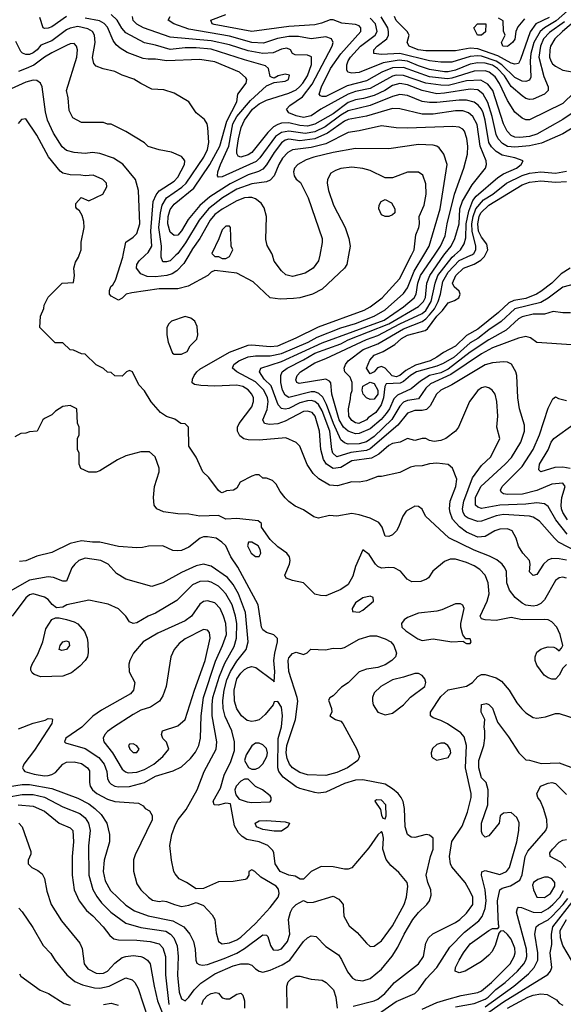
# Model space of a CAD drawing. Header units: inches. Extents: x 1793389 to 1900389, y 320802 to 470796.
# Tile 342 of 656: x 1842197 to 1845132, y 415951 to 421273. Entities that reach past the tile are written whole.
import ezdxf

# ---------------------------------------------------------------- set-up
doc = ezdxf.new("R2010")
doc.units = ezdxf.units.IN
doc.header["$MEASUREMENT"] = 0
doc.layers.add('B8441', color=7, linetype='Continuous')
doc.layers.add('B8442', color=7, linetype='Continuous')

msp = doc.modelspace()

# ---------------------------------------------------------------- linework, layer by layer
at = {"layer": 'B8441', "color": 2}
for points, elevation in [([(1845150, 418255.1), (1845130, 418259.5), (1845110, 418257), (1845090, 418242.7), (1845030, 418137.2), (1845010, 418118.4), (1844990, 418107.8), (1844970, 418104.2), (1844930, 418109.6), (1844910, 418119.5), (1844872.7, 418150), (1844841.2, 418190), (1844826.6, 418230), (1844825.2, 418290), (1844817.2, 418310), (1844801.2, 418330), (1844773.1, 418353.1), (1844734.3, 418374.3), (1844650, 418406.3), (1844513.4, 418473.4), (1844388.7, 418590), (1844370, 418628), (1844350, 418642), (1844330, 418644), (1844283.5, 418616.5), (1844264.7, 418590), (1844242.8, 418530), (1844230.8, 418510), (1844210, 418489), (1844190, 418479), (1844170, 418482), (1844153.2, 418530), (1844135.3, 418555.3), (1844090, 418578.4), (1844030, 418596.2), (1843990, 418605.1), (1843910, 418589.3), (1843870, 418593.2), (1843810, 418579), (1843785.6, 418585.6), (1843730, 418624), (1843684.1, 418644.1), (1843650, 418669), (1843629.4, 418689.4), (1843603.2, 418723.2), (1843582, 418762), (1843562, 418782), (1843530, 418795.3), (1843510, 418795.3), (1843490, 418813.2), (1843470, 418812.7), (1843450, 418806), (1843387.3, 418772.7), (1843370, 418742), (1843352, 418730), (1843314, 418726), (1843290, 418715.3), (1843280.2, 418720.2), (1843270, 418728), (1843218.7, 418798.7), (1843185.2, 418830), (1843149, 418909), (1843110, 418968), (1843108, 419070), (1843090, 419088), (1843066, 419090), (1843033.6, 419113.6), (1842990, 419129.2), (1842957.2, 419150), (1842907.2, 419207.2), (1842870, 419268), (1842840.2, 419300.2), (1842806, 419370), (1842790, 419378), (1842774, 419370), (1842750, 419346), (1842710, 419348), (1842690, 419366), (1842670, 419368), (1842650, 419388), (1842610, 419408), (1842550, 419466), (1842530, 419468), (1842487.3, 419487.3), (1842468.4, 419488.4), (1842430, 419526), (1842387.3, 419527.3), (1842306, 419610), (1842308.4, 419671.6), (1842327.3, 419712.7), (1842328, 419730), (1842350, 419774), (1842426, 419850), (1842487.3, 419852.7), (1842493.2, 419890), (1842489.1, 419930.9), (1842498, 419962), (1842514, 419990), (1842517.7, 420000)], 338), ([(1843971.7, 420000), (1843962.8, 419950), (1843950.8, 419930), (1843830, 419817.2), (1843778, 419790), (1843710, 419769.5), (1843674.6, 419765.4), (1843602.9, 419762.9), (1843550, 419769.3), (1843456.6, 419856.6), (1843370, 419904), (1843250, 419918), (1843230, 419908), (1843212, 419890), (1843107.1, 419832.9), (1843050, 419819.3), (1842950, 419818.4), (1842803, 419797), (1842771.1, 419788.9), (1842750, 419768), (1842730, 419758), (1842690, 419778), (1842682, 419790), (1842682, 419810), (1842689.1, 419830.9), (1842700.4, 419839.6), (1842714.6, 419865.4), (1842752.7, 419990), (1842754.7, 420000)], 334), ([(1843109.6, 420000), (1843083.7, 419956.3), (1843044.8, 419915.2), (1843020.5, 419899.5), (1842990.3, 419889.7), (1842930, 419882.6), (1842884.7, 419884.7), (1842850, 419899.3), (1842826.6, 419930), (1842829.4, 419950), (1842842, 419970), (1842873.7, 420000)], 330), ([(1843040.5, 420000), (1843010, 419969.6), (1842990, 419963.7), (1842970, 419965.2), (1842960.9, 419990), (1842961.2, 420000)], 326), ([(1845150, 418351.8), (1845110, 418358.4), (1845070, 418360.9), (1845048, 418352), (1845026, 418330), (1844990, 418275.3), (1844969, 418269), (1844949.4, 418289.4), (1844954, 418330), (1844949, 418350), (1844914, 418390), (1844890, 418428), (1844878, 418470), (1844855.3, 418510), (1844830, 418521.2), (1844790, 418519.3), (1844762, 418510), (1844710, 418479.3), (1844670, 418475.6), (1844610, 418503.6), (1844572.2, 418532.2), (1844533.7, 418573.7), (1844520.5, 418610), (1844517.6, 418630), (1844522, 418670), (1844552, 418750), (1844558, 418790), (1844534, 418850), (1844510, 418869), (1844450, 418876), (1844410, 418873.2), (1844370, 418861.2), (1844330, 418859.3), (1844306.2, 418853.8), (1844250, 418825.2), (1844150, 418804), (1844130, 418804), (1844070, 418781.2), (1844030, 418774), (1843990, 418776), (1843912.9, 418752.9), (1843870, 418757.2), (1843812, 418792), (1843780.9, 418820.9), (1843749.5, 418869.5), (1843710, 418968), (1843690, 418988.7), (1843633.2, 419013.2), (1843490, 419000.7), (1843430, 419002), (1843407, 419007), (1843384.8, 419024.8), (1843373.2, 419050), (1843373.2, 419070), (1843381.2, 419090), (1843450, 419181), (1843459.3, 419210), (1843459.3, 419230), (1843449.3, 419250), (1843430, 419272), (1843402, 419290), (1843370, 419297.6), (1843250, 419292), (1843175.5, 419295.5), (1843141.2, 419301.2), (1843128, 419310), (1843129, 419330), (1843139.3, 419350), (1843153.2, 419370), (1843170, 419384), (1843330, 419476.4), (1843430, 419514.4), (1843450, 419516.4), (1843550, 419506.7), (1843590, 419510.4), (1843690, 419553.4), (1843810, 419613.7), (1844057.4, 419702.6), (1844090, 419720.4), (1844154.5, 419770), (1844247.2, 419872.8), (1844312, 420000)], 334), ([(1843244, 420000), (1843250, 419994), (1843270, 419994), (1843290, 419982), (1843310, 419982), (1843330, 419994), (1843333, 420000)], 334), ([(1845270, 418365.1), (1845106, 418450), (1845083.7, 418470), (1845003.3, 418563.3), (1844970, 418584.5), (1844949.6, 418589.6), (1844810, 418598.5), (1844769.1, 418590.9), (1844690, 418563), (1844670, 418560.5), (1844618.2, 418578.2), (1844602.9, 418590), (1844591.6, 418610), (1844588, 418630), (1844594.3, 418670), (1844642.3, 418797.7), (1844690, 418864), (1844741.2, 418910), (1844789.2, 419010), (1844774, 419070), (1844779, 419130), (1844773.2, 419210), (1844764, 419250), (1844748.7, 419270), (1844730, 419284), (1844710, 419289), (1844690, 419284), (1844670, 419268.7), (1844626, 419210), (1844566, 419070), (1844550.5, 419049.5), (1844498, 419010), (1844470, 418999.3), (1844434, 418994), (1844410, 418999), (1844390, 419009), (1844370, 419009), (1844330, 418999), (1844290, 419008.7), (1844252, 418990), (1844210, 418982.7), (1844190, 418972), (1844135.2, 418924.8), (1844096.1, 418903.9), (1843990.3, 418889.7), (1843930, 418852.8), (1843890, 418848), (1843854, 418870), (1843836.4, 418896.4), (1843823.5, 418950), (1843816.2, 419050), (1843791.5, 419130), (1843775.1, 419150), (1843750, 419157.6), (1843730, 419155.8), (1843630, 419102.4), (1843590, 419089.6), (1843545.1, 419085.1), (1843518, 419090), (1843509.4, 419110), (1843533.6, 419166.4), (1843539.1, 419210), (1843534.8, 419230), (1843515.6, 419270), (1843470, 419315.1), (1843369, 419370), (1843346, 419390), (1843352.7, 419410), (1843379.3, 419430), (1843430, 419451.8), (1843470, 419456.5), (1843550, 419455.5), (1843610, 419469.2), (1843755.1, 419530), (1843803.6, 419556.4), (1843931.6, 419608.4), (1844010, 419631.4), (1844110, 419670.2), (1844170, 419705.3), (1844270, 419793), (1844290, 419824), (1844326.5, 419913.5), (1844378.2, 420000)], 330), ([(1845152.9, 418492.9), (1845091.5, 418570), (1845050, 418641.2), (1845030, 418657), (1844990, 418661.3), (1844930, 418654), (1844790, 418648.4), (1844690, 418631.6), (1844670, 418638), (1844658, 418650), (1844658, 418690), (1844686, 418750), (1844818, 418870), (1844852.3, 418907.7), (1844902, 418990), (1844922, 419050), (1844922.5, 419082.5), (1844896, 419170), (1844886.6, 419230), (1844880.9, 419350), (1844876, 419370), (1844851.8, 419411.8), (1844830, 419422.7), (1844810, 419423.7), (1844750, 419418), (1844710, 419407), (1844530, 419299.5), (1844471, 419270), (1844447.3, 419250), (1844414, 419186), (1844393.7, 419166.3), (1844370, 419160.7), (1844330, 419160.7), (1844290, 419146.6), (1844237.7, 419082.3), (1844090, 418953.5), (1844070, 418945.3), (1843985.4, 418934.6), (1843910, 418909.6), (1843888, 418930), (1843882, 418950), (1843871.6, 419050), (1843830, 419159.5), (1843810, 419193), (1843789.8, 419209.8), (1843770, 419215.3), (1843750, 419214), (1843710, 419201.5), (1843650, 419172.4), (1843630, 419168), (1843610, 419171.8), (1843592.1, 419192.1), (1843554, 419294), (1843517.6, 419330), (1843492.3, 419370), (1843499, 419390), (1843610, 419426.5), (1843830, 419526.5), (1844164.2, 419650), (1844270, 419721.7), (1844327.6, 419770), (1844338, 419790), (1844347.3, 419850), (1844361.5, 419890), (1844435.9, 420000)], 326), ([(1843816.8, 420000), (1843810.8, 419970), (1843781, 419930), (1843737.5, 419902.5), (1843670, 419885.2), (1843633.6, 419893.6), (1843610, 419915.3), (1843570, 419968.7), (1843561.7, 420000)], 330), ([(1845176.5, 419516.5), (1844990, 419529), (1844954.2, 419554.2), (1844930, 419561.2), (1844890, 419552.7), (1844750, 419499.7), (1844690, 419466.9), (1844525.1, 419354.9), (1844414.6, 419305.4), (1844390, 419281.6), (1844350, 419223.5), (1844290, 419215.1), (1844270, 419206.3), (1844250, 419183.6), (1844207, 419113), (1844110, 419019.8), (1844070, 418992.4), (1844030, 418981.4), (1843970, 418979.7), (1843950, 418985.6), (1843930, 419002), (1843891.6, 419090), (1843854.2, 419194.2), (1843833.1, 419233.1), (1843812.6, 419252.6), (1843790, 419261.7), (1843770, 419262.3), (1843650, 419231.8), (1843630, 419244.5), (1843615.8, 419270), (1843606.9, 419313.1), (1843606, 419350), (1843614.5, 419370), (1843640.9, 419390), (1843730, 419434.9), (1843790, 419471.1), (1843930, 419521.2), (1843970, 419542.2), (1844190.4, 419629.6), (1844350, 419722.3), (1844377.7, 419750), (1844387.7, 419772.3), (1844395.6, 419850), (1844410.9, 419890), (1844487.1, 420000)], 322), ([(1845170.9, 419689.1), (1845130, 419688.7), (1845076.5, 419696.5), (1845030, 419682), (1844970, 419682.4), (1844910, 419667.6), (1844890, 419655.6), (1844824.1, 419595.9), (1844730, 419542.3), (1844630, 419475.3), (1844510, 419384.1), (1844470, 419365.3), (1844410, 419349.8), (1844360.6, 419319.4), (1844310, 419278.4), (1844235.9, 419244.1), (1844216.3, 419223.7), (1844192.7, 419170), (1844176.2, 419143.8), (1844147.8, 419112.2), (1844090, 419062), (1844030, 419035.8), (1844010, 419034.3), (1843970, 419049.7), (1843945.1, 419070), (1843921.4, 419110), (1843882, 419250), (1843876, 419310), (1843870, 419319), (1843849.4, 419329.4), (1843706.2, 419306.2), (1843692.7, 419312.7), (1843687.2, 419327.2), (1843695.1, 419350), (1843712.7, 419370), (1843790, 419418.9), (1843850, 419442), (1844070, 419543.9), (1844130, 419565.8), (1844250, 419630.2), (1844370, 419685.5), (1844390, 419702.3), (1844419.4, 419750), (1844440.3, 419850), (1844454, 419890), (1844531.2, 419988.8), (1844543.9, 420000)], 318), ([(1845190, 419843.7), (1845130, 419827.8), (1845051.2, 419768.8), (1845010, 419745.4), (1844870, 419709.7), (1844797.2, 419642.8), (1844730, 419597.7), (1844670, 419549.8), (1844630, 419526.6), (1844542, 419450), (1844484.2, 419415.8), (1844450, 419400.9), (1844339.3, 419370), (1844307.4, 419350), (1844270, 419317.3), (1844251.7, 419308.3), (1844175.5, 419304.5), (1844169.1, 419290.9), (1844161.6, 419230), (1844148.4, 419191.6), (1844119.3, 419150), (1844079, 419121), (1844070, 419109.6), (1844028, 419090), (1844010, 419094), (1843990, 419107.3), (1843974.5, 419130), (1843972.3, 419170), (1843983.1, 419223.1), (1843984, 419250), (1843991.3, 419268.7), (1843992.3, 419312.3), (1843981.3, 419341.3), (1843952.3, 419370), (1843949.6, 419390), (1843956.2, 419410), (1843971.2, 419428.8), (1844051.8, 419490), (1844130, 419521.5), (1844270, 419601.8), (1844370, 419642.8), (1844390, 419655.5), (1844410, 419677.3), (1844435.8, 419710), (1844456.1, 419750), (1844469.8, 419790), (1844482.3, 419857.7), (1844510, 419908.7), (1844569.2, 419970.8), (1844633, 420000)], 314), ([(1845170, 419929.5), (1845120.2, 419899.8), (1845070.4, 419850), (1845010, 419804.7), (1844987.3, 419790), (1844930, 419766), (1844865.1, 419754.9), (1844837.6, 419742.4), (1844782.4, 419690), (1844670, 419601.1), (1844610, 419567.1), (1844550, 419508.3), (1844485.5, 419474.5), (1844450, 419448.4), (1844413.4, 419430), (1844334.6, 419405.4), (1844282.5, 419377.5), (1844250, 419349.8), (1844230, 419342), (1844207.7, 419347.7), (1844170, 419389.7), (1844150, 419398), (1844128.9, 419391.1), (1844110, 419369.4), (1844090, 419359.3), (1844069.7, 419390), (1844087, 419433), (1844110, 419459.5), (1844159.5, 419480.5), (1844221.7, 419518.3), (1844258.4, 419550), (1844290, 419567.2), (1844385.8, 419594.2), (1844398.4, 419601.6), (1844448.4, 419670), (1844479, 419701), (1844510, 419742), (1844544.7, 419755.3), (1844568, 419770), (1844575.3, 419790), (1844570, 419806), (1844542, 419830), (1844534, 419850), (1844552.3, 419890), (1844593.2, 419930), (1844650, 419951.5), (1844687, 419973), (1844706.5, 419993.5), (1844709.8, 420000)], 310), ([(1845154.3, 418570), (1845129.7, 418610), (1845122.6, 418630), (1845119.7, 418650), (1845124.2, 418690), (1845142.7, 418750), (1845130, 418769), (1845070, 418762), (1844990, 418728), (1844911.5, 418708.5), (1844830, 418706.3), (1844809.7, 418709.7), (1844798, 418718), (1844793.2, 418730), (1844802.7, 418750), (1844910, 418858), (1844969.6, 418950), (1845002.9, 419030), (1845050, 419174), (1845076.4, 419223.6), (1845090, 419234), (1845105.4, 419225.4), (1845150, 419214.8)], 322), ([(1845150, 417788.7), (1845130, 417768.7), (1845110.4, 417729.6), (1845090.4, 417709.6), (1845070, 417709.2), (1845050, 417716), (1845029.3, 417730), (1844990, 417785.2), (1844980.7, 417810), (1844979.5, 417830), (1844990, 417854.8), (1845010, 417870.6), (1845030, 417877.3), (1845050, 417882.8), (1845081, 417881), (1845095.3, 417875.3), (1845110, 417862), (1845123.1, 417876.9), (1845128.7, 417890), (1845115.3, 417950), (1845097.2, 417990), (1845070, 418019.3), (1845050, 418029.3), (1845031.9, 418031.9), (1844910, 418029.6), (1844850, 418042.7), (1844770, 418026.6), (1844709.5, 418029.5), (1844690, 418035.3), (1844682.7, 418050), (1844721.2, 418130), (1844732, 418170), (1844726.6, 418230), (1844709.4, 418270), (1844681, 418301), (1844650, 418322), (1844610, 418339.5), (1844550, 418357.2), (1844522, 418358), (1844490, 418344), (1844427.1, 418292.9), (1844403.6, 418256.4), (1844394, 418250), (1844363.6, 418236.4), (1844314.6, 418234.6), (1844289.3, 418249.3), (1844252.5, 418292.5), (1844218, 418310), (1844190, 418313.2), (1844150, 418309.3), (1844130, 418317.2), (1844117.2, 418330), (1844083.2, 418383.2), (1844050, 418408), (1844010, 418318), (1843995.2, 418264.8), (1843970, 418221.2), (1843930, 418192.7), (1843850, 418159), (1843820.2, 418160.2), (1843790, 418168.7), (1843729.2, 418229.2), (1843670, 418241.2), (1843635.3, 418255.3), (1843628, 418270), (1843653.2, 418330), (1843657.2, 418350), (1843653.2, 418370), (1843639, 418390), (1843590, 418424.5), (1843550, 418463.7), (1843502.7, 418530), (1843502, 418550), (1843485.2, 418565.2), (1843370, 418578), (1843310, 418573.2), (1843270, 418594), (1843170, 418589.6), (1843110, 418600.9), (1843050, 418602.7), (1842974, 418614), (1842938, 418630), (1842922, 418650), (1842919, 418690), (1842925.2, 418750), (1842949, 418830), (1842948.9, 418848.9), (1842928.7, 418910), (1842897.2, 418937.2), (1842850, 418937.2), (1842770, 418916), (1842725.2, 418894.8), (1842630, 418835.3), (1842610, 418828), (1842570, 418828), (1842527.3, 418847.3), (1842518, 418870), (1842518, 418930), (1842508, 418950), (1842508, 419010), (1842518, 419030), (1842518, 419070), (1842508.4, 419091.6), (1842506, 419170), (1842470, 419188), (1842430, 419182), (1842390, 419158), (1842370, 419138), (1842330, 419118), (1842322, 419110), (1842291.3, 419048.7), (1842250, 419046), (1842230, 419038), (1842203.6, 419036.4), (1842170, 419018)], 342), ([(1845170, 418847.8), (1845130, 418854.7), (1845086.4, 418853.6), (1845010, 418829.2), (1845000.2, 418840.2), (1845003.7, 418870), (1845051.1, 418948.9), (1845067.3, 418990), (1845080.9, 419010), (1845191.5, 419088.5)], 318), ([(1842128.7, 417071.3), (1842210, 417084.9), (1842270, 417084.6), (1842330.2, 417070.2), (1842430, 417018.4), (1842522, 416982), (1842550, 416959.1), (1842568.2, 416930), (1842576.4, 416890), (1842568.3, 416808.3), (1842570.4, 416650), (1842591.8, 416571.8), (1842613.3, 416533.3), (1842639.2, 416499.2), (1842688.9, 416448.9), (1842770, 416390.5), (1842850, 416366.4), (1842986, 416346), (1843010.2, 416330.2), (1843028.2, 416310), (1843046.9, 416266.9), (1843052.4, 416210), (1843048.8, 416108.8), (1843057.5, 416017.5), (1843070, 415981), (1843090, 415971), (1843110, 415990.8), (1843138, 416030), (1843173.9, 416066.1), (1843250, 416115.3), (1843350, 416159.5), (1843390.4, 416170.4), (1843430, 416170.6), (1843450, 416162.8), (1843470, 416142.8), (1843490, 416130.8), (1843510, 416126), (1843550, 416136.3), (1843614.6, 416165.4), (1843654.5, 416190), (1843730, 416291), (1843750, 416311), (1843770, 416321), (1843797.3, 416317.3), (1843850, 416264.7), (1843918, 416218), (1843934.4, 416194.4), (1843966.2, 416126.2), (1843993.2, 416093.2), (1844010, 416084), (1844050, 416078.8), (1844089.5, 416090.5), (1844150, 416140.7), (1844207.7, 416212.3), (1844239.1, 416260.9), (1844272, 416330), (1844319.5, 416410), (1844350, 416447.3), (1844396, 416490), (1844409.3, 416510), (1844418.6, 416541.4), (1844416, 416570), (1844400.9, 416610), (1844392.3, 416650), (1844414.5, 416750), (1844429.4, 416790), (1844429.3, 416849.3), (1844410, 416865.2), (1844391.1, 416868.9), (1844330, 416853.2), (1844310, 416854), (1844290, 416868.7), (1844278, 416910), (1844274, 417010), (1844267.9, 417047.9), (1844257, 417070), (1844239.5, 417090), (1844210, 417116.2), (1844170, 417140.5), (1844050, 417164.2), (1844010, 417162.4), (1843950, 417145.6), (1843850, 417097.2), (1843810, 417093.2), (1843790, 417096), (1843710, 417117), (1843690, 417126.6), (1843618.9, 417178.9), (1843595.6, 417210), (1843589.8, 417229.8), (1843592.3, 417387.7), (1843610, 417452), (1843616.2, 417510), (1843610, 417558), (1843590, 417588), (1843570, 417586), (1843564.7, 417570), (1843522.4, 417517.6), (1843490.3, 417489.7), (1843470, 417482.9), (1843450, 417479.5), (1843424.7, 417484.7), (1843395.1, 417510), (1843370, 417549.2), (1843356.9, 417590), (1843354.3, 417650), (1843370, 417710.6), (1843390, 417741.6), (1843410, 417761.6), (1843430, 417772.7), (1843450, 417777.1), (1843472.2, 417772.2), (1843563.6, 417703.6), (1843570, 417694), (1843574.5, 417750), (1843569.6, 417810.4), (1843574, 417850), (1843589.2, 417910), (1843589, 417929), (1843569.2, 417949.2), (1843530, 417961.2), (1843510, 417975.3), (1843502.7, 417990), (1843483.7, 418110), (1843374.7, 418314.7), (1843337.2, 418370), (1843310, 418428.7), (1843288.7, 418450), (1843258, 418470), (1843210, 418477.2), (1843190, 418477.2), (1843172, 418470), (1843110, 418422), (1843070, 418404), (1843050, 418402), (1843024, 418404), (1842970, 418428.7), (1842891.6, 418428.4), (1842859.8, 418420.2), (1842830, 418419), (1842730, 418426), (1842630, 418449.3), (1842590, 418449.4), (1842530, 418457.2), (1842470, 418442.7), (1842370, 418394), (1842290, 418374), (1842230, 418349.2), (1842195.3, 418344.7)], 346), ([(1842130, 417127.4), (1842210, 417140.3), (1842250, 417139.6), (1842370, 417118.7), (1842510, 417066), (1842570, 417034.4), (1842602, 417010), (1842636.7, 416976.7), (1842667.3, 416930), (1842680.7, 416870), (1842682, 416830), (1842653, 416730), (1842648.2, 416670), (1842659, 416619), (1842687.3, 416567.3), (1842770, 416487.7), (1842816.7, 416456.7), (1842890, 416430.4), (1843023.1, 416403.1), (1843082.8, 416370), (1843114.8, 416330), (1843134.8, 416290), (1843144, 416250), (1843147.3, 416190), (1843153.7, 416173.7), (1843165.8, 416165.8), (1843183.1, 416163.1), (1843210, 416167), (1843301.1, 416198.9), (1843370, 416228.7), (1843410, 416252.2), (1843510, 416326.8), (1843530, 416324.7), (1843537.3, 416317.3), (1843550.8, 416270), (1843566, 416246), (1843590, 416244), (1843610, 416250.8), (1843642, 416290), (1843656.2, 416330), (1843649, 416410), (1843659, 416450), (1843670, 416471.3), (1843690, 416491.3), (1843730, 416512), (1843750, 416502), (1843783.6, 416503.6), (1843890, 416536), (1843919.8, 416519.8), (1843938.5, 416498.5), (1843942.8, 416490), (1843947.5, 416427.5), (1843975.9, 416375.9), (1844018.8, 416338.8), (1844070, 416281), (1844090, 416264.7), (1844110, 416266), (1844150, 416294.8), (1844210, 416374.8), (1844272.3, 416490), (1844285.2, 416530), (1844292.7, 416590), (1844288.7, 416610), (1844243.2, 416663.2), (1844201.2, 416701.2), (1844174.8, 416734.8), (1844157.2, 416790), (1844162, 416850), (1844156.4, 416876.4), (1844150, 416886), (1844130, 416868), (1844082.5, 416797.5), (1843990, 416688.7), (1843970, 416682), (1843950, 416682), (1843890, 416694), (1843824, 416696), (1843771.1, 416668.9), (1843730, 416628), (1843711.6, 416628.4), (1843684.7, 416644.7), (1843650, 416649.5), (1843603.7, 416670), (1843577, 416710), (1843569.5, 416769.5), (1843563.3, 416783.3), (1843537.2, 416810), (1843490, 416829.6), (1843423, 416843), (1843398, 416858), (1843378, 416878), (1843356.2, 416916.2), (1843335.3, 417035.3), (1843310, 417038), (1843268.4, 417028.4), (1843246, 417030), (1843242, 417050), (1843281.2, 417118.8), (1843301.2, 417190), (1843336.5, 417263.5), (1843357.2, 417322.8), (1843356, 417370), (1843342.9, 417430), (1843306.7, 417506.7), (1843295.1, 417550), (1843292.9, 417592.9), (1843301, 417650), (1843315.7, 417704.3), (1843335.1, 417750), (1843370, 417806), (1843419.5, 417870), (1843429.6, 417910), (1843415.8, 418070), (1843378, 418170), (1843350, 418220.9), (1843318.9, 418258.9), (1843230, 418319.5), (1843190, 418329.5), (1843150, 418320.7), (1843070, 418284.5), (1842970, 418229.2), (1842910, 418209), (1842769.5, 418249.5), (1842720.1, 418280.1), (1842674, 418330), (1842635.3, 418350), (1842550, 418362), (1842516, 418350), (1842494, 418330), (1842478.8, 418310), (1842450, 418238), (1842430, 418238), (1842378.6, 418258.6), (1842350, 418262.7), (1842250, 418243.6), (1842030, 418119.5)], 350), ([(1842190, 417440.5), (1842270, 417470.5), (1842333.6, 417486.4), (1842350, 417496), (1842370, 417494), (1842374, 417490), (1842371, 417470), (1842275.8, 417324.2), (1842218.8, 417250), (1842211, 417230), (1842218, 417218), (1842224.7, 417210), (1842275.1, 417195.1), (1842330, 417187.2), (1842350, 417188.5), (1842370, 417193), (1842390, 417204), (1842429.3, 417250), (1842450, 417260.5), (1842490, 417261.6), (1842530, 417253), (1842562.8, 417230), (1842573.8, 417213.8), (1842573.4, 417150), (1842578, 417130), (1842590.6, 417110), (1842614, 417090), (1842670, 417059.3), (1842710, 417048), (1842838.8, 417038.8), (1842863.6, 417023.6), (1842874, 417010), (1842898, 416998), (1842911.6, 416971.6), (1842911.1, 416948.9), (1842819.8, 416760.2), (1842811.6, 416731.6), (1842811.6, 416671.6), (1842830, 416602), (1842851.3, 416570), (1842891.3, 416530), (1842914.4, 416514.4), (1842950, 416507.7), (1842970, 416510.8), (1842990, 416507.3), (1843032, 416490), (1843070, 416480.7), (1843110, 416486.8), (1843150, 416501), (1843190, 416486), (1843235.2, 416435.2), (1843250.4, 416410.4), (1843257.5, 416337.5), (1843270.7, 416290.7), (1843290, 416278.8), (1843330, 416283.8), (1843370, 416300.4), (1843390, 416314.9), (1843470, 416388.2), (1843550, 416474), (1843592, 416530), (1843598, 416550), (1843593.8, 416573.8), (1843581.2, 416590), (1843499, 416639), (1843466, 416670), (1843450, 416678), (1843434, 416670), (1843434, 416650), (1843422, 416630), (1843414.4, 416625.6), (1843350, 416615.1), (1843270, 416612.7), (1843190, 416577.2), (1843150, 416575.3), (1843098, 416610), (1843058, 416630), (1843036.5, 416656.5), (1843029.3, 416669.3), (1843016.2, 416730), (1843007, 416810), (1843018, 416870), (1843037.5, 416922.5), (1843053.2, 416950), (1843096.1, 417003.9), (1843155.1, 417110), (1843192.7, 417210), (1843257, 417330), (1843262, 417370), (1843235.8, 417510), (1843235.1, 417570), (1843240.4, 417610), (1843275.2, 417724.8), (1843304.9, 417795.1), (1843354.1, 417885.9), (1843368.2, 417930), (1843368.3, 418010), (1843362.6, 418050), (1843343.5, 418110), (1843310, 418169.4), (1843290, 418192), (1843270, 418211.8), (1843230, 418233.6), (1843210, 418238.4), (1843170, 418236.2), (1843130, 418219.5), (1843045.8, 418134.2), (1842930, 418066), (1842890, 418049.3), (1842830, 418014), (1842810, 418009), (1842790, 418018), (1842769, 418050), (1842730, 418089.2), (1842674.8, 418114.8), (1842570, 418136), (1842452, 418110), (1842430, 418097.2), (1842394.6, 418094.6), (1842372.3, 418112.3), (1842350, 418139), (1842330, 418152.7), (1842270, 418169.3), (1842250, 418165.2), (1842230, 418149), (1842156, 418050)], 354), ([(1843998, 415942), (1844110, 415970.7), (1844130, 415979.1), (1844169.2, 416010), (1844221.2, 416070), (1844350, 416171), (1844377.2, 416210), (1844390, 416282), (1844404, 416310), (1844427, 416333), (1844550, 416394), (1844573.2, 416410), (1844610, 416444), (1844643.7, 416490), (1844643.7, 416530), (1844630, 416562), (1844602.7, 416610), (1844530, 416695.3), (1844522.7, 416710), (1844518, 416750), (1844529.5, 416830.5), (1844585.8, 416914.2), (1844614.5, 416990), (1844634, 417070), (1844634, 417090), (1844604.2, 417230), (1844609.6, 417350), (1844596.6, 417396.6), (1844579.6, 417419.6), (1844507.5, 417467.5), (1844470, 417486), (1844430, 417499), (1844415.3, 417510), (1844415.3, 417530), (1844470, 417616), (1844510, 417651), (1844610, 417670.8), (1844641.2, 417690), (1844670, 417722.8), (1844690, 417734.8), (1844710, 417734), (1844770, 417716.3), (1844798, 417698), (1844839.1, 417650), (1844881.7, 417581.7), (1844908.5, 417548.5), (1844930, 417526.8), (1844970, 417501), (1844990, 417498.8), (1845035.5, 417504.5), (1845090, 417522.8), (1845110, 417522.8), (1845210, 417490.7)], 342), ([(1844110, 415883.7), (1844230, 415967), (1844329.6, 416010.4), (1844349.6, 416030.4), (1844392.3, 416090), (1844449.5, 416150), (1844520.1, 416259.9), (1844598.9, 416341.1), (1844676.6, 416403.4), (1844693.4, 416426.6), (1844709.7, 416470), (1844715.1, 416510), (1844709.7, 416569.7), (1844689.5, 416650), (1844692.7, 416667.3), (1844710, 416674.9), (1844790, 416653.7), (1844826, 416670), (1844842.4, 416690), (1844880.7, 416830), (1844892.7, 416890), (1844892.9, 416932.9), (1844882, 416962), (1844850, 416989), (1844810, 416985.2), (1844791, 416970), (1844786, 416930), (1844730, 416862), (1844710, 416855.3), (1844695.3, 416870), (1844690, 416886), (1844689.6, 416930.4), (1844725.2, 417030), (1844727, 417110), (1844716, 417150), (1844690, 417175.3), (1844676, 417230), (1844676, 417270), (1844702.7, 417350), (1844709.2, 417390), (1844709, 417430), (1844704, 417450), (1844708.7, 417490), (1844689.2, 417530), (1844690, 417572), (1844716.9, 417576.9), (1844730, 417572), (1844750, 417552), (1844776.9, 417476.9), (1844836.8, 417396.8), (1844891.1, 417311.1), (1844930, 417272), (1844950, 417271.3), (1845013.4, 417253.4), (1845110, 417257.1), (1845202, 417222)], 338), ([(1844370, 415925.3), (1844450, 415960.3), (1844502.6, 415977.4), (1844580.5, 415999.5), (1844670, 416015.8), (1844690, 416024.9), (1844745.1, 416070), (1844844.5, 416170), (1844867, 416210), (1844871.5, 416230), (1844870, 416255.3), (1844850, 416304), (1844830, 416329), (1844810, 416348), (1844792.7, 416347.3), (1844784.7, 416335.3), (1844764.9, 416270), (1844745.8, 416234.2), (1844730, 416217.2), (1844690, 416182.7), (1844602, 416130), (1844570, 416122), (1844548.7, 416130), (1844549.3, 416150), (1844569.4, 416190), (1844592.3, 416230), (1844630, 416279.1), (1844730, 416350.7), (1844750, 416361), (1844778, 416362), (1844786, 416370), (1844782, 416382), (1844777.6, 416510), (1844789.5, 416570.5), (1844801.2, 416578.8), (1844847.8, 416592.2), (1844897.2, 416622.8), (1844909.5, 416650.5), (1844926.3, 416750), (1844940.9, 416779.1), (1845037.2, 416890), (1845045.2, 416910), (1845044, 416950), (1845026, 417010), (1845009.4, 417049.4), (1844994, 417070), (1844989.3, 417089.3), (1845009.2, 417130), (1845050, 417147.3), (1845070.7, 417150.7), (1845090, 417144.7), (1845150, 417084.7)], 334), ([(1842188.7, 417030), (1842270, 417021.6), (1842330, 416995.5), (1842410.5, 416930.5), (1842470, 416906), (1842482.8, 416890), (1842487.7, 416830), (1842479.1, 416750), (1842479.1, 416650), (1842490.6, 416570), (1842517.3, 416510), (1842558, 416458), (1842590.7, 416430), (1842647.3, 416370), (1842683, 416323), (1842704.9, 416304.9), (1842730, 416299.1), (1842830, 416297.6), (1842902, 416290), (1842950, 416278), (1842970, 416257.3), (1842983.1, 416210), (1842983.7, 416110), (1843002.7, 415950)], 342), ([(1842191.3, 416930), (1842210.8, 416910), (1842256.9, 416776.9), (1842256.9, 416763.1), (1842242, 416730), (1842242, 416710), (1842262, 416690), (1842295.3, 416675.3), (1842317.3, 416657.3), (1842330.7, 416630.7), (1842342.5, 416562.5), (1842366.8, 416490), (1842423, 416403), (1842521.4, 416281.4), (1842533.4, 416253.4), (1842545.5, 416170), (1842563.9, 416143.9), (1842610, 416120.5), (1842630, 416117.1), (1842650, 416120.5), (1842670, 416130.6), (1842710, 416173.4), (1842750, 416203.8), (1842770, 416210.4), (1842810, 416214.4), (1842850, 416210.5), (1842864.7, 416204.7), (1842886.8, 416190), (1842902, 416170), (1842922.4, 416050), (1842941.3, 415970), (1842973.1, 415890)], 338), ([(1845146.6, 416690), (1845119.3, 416719.3), (1845062, 416750), (1845059, 416770), (1845073.2, 416790), (1845110, 416827.3), (1845130, 416839.1), (1845150, 416843)], 330), ([(1844550, 415938.6), (1844650, 415955.8), (1844710, 415979.1), (1844726.3, 415990), (1844767.8, 416032.2), (1844818.7, 416070), (1844884.2, 416130), (1844918.7, 416170), (1844929.7, 416190), (1844935.8, 416210), (1844934, 416250), (1844879.3, 416450), (1844884, 416470), (1844890, 416476), (1844905.6, 416474.4), (1844969.1, 416449.1), (1845012.7, 416447.3), (1845050, 416468.7), (1845075.8, 416490), (1845113.5, 416530), (1845133.8, 416566.2)], 330), ([(1844710, 415938.2), (1844864.2, 416050), (1844943.3, 416116.7), (1844975.6, 416150), (1844994.7, 416190), (1844994, 416230), (1844978.7, 416330), (1844985.2, 416370), (1844998.4, 416381.6), (1845050, 416408.9), (1845070, 416426.3), (1845130.9, 416490), (1845156.5, 416523.5)], 326), ([(1844730, 415908.2), (1844810, 415964.4), (1845047.8, 416112.2), (1845062.7, 416130), (1845069.5, 416150), (1845060.7, 416230), (1845070, 416274), (1845068, 416330), (1845076, 416370), (1845186.2, 416510)], 322), ([(1842191.1, 416471.1), (1842210, 416452), (1842267.3, 416367.3), (1842322.8, 416270), (1842365.2, 416225.2), (1842388.1, 416188.1), (1842450.8, 416110), (1842494.2, 416074.2), (1842536.1, 416056.1), (1842600.9, 416040.9), (1842630, 416039.3), (1842679, 416050), (1842770, 416094), (1842804.5, 416084.5), (1842818.8, 416070), (1842836.7, 416036.7), (1842890, 415871)], 334), ([(1845177, 416190), (1845129.8, 416269.8), (1845116.8, 416310), (1845115.3, 416350), (1845148.7, 416410)], 318), ([(1842195.3, 416115.3), (1842203.5, 416103.5), (1842307.9, 416027.9), (1842351.3, 416010), (1842435.9, 415955.9), (1842470, 415946.8)], 330), ([(1843640.5, 415930), (1843639.3, 416050), (1843646.8, 416073.2), (1843662, 416090), (1843690, 416102.8), (1843710, 416102.8), (1843770, 416086.8), (1843830, 416082.8), (1843851, 416070), (1843890.6, 416030), (1843904, 415990), (1843911.3, 415931.3)], 342), ([(1843180.7, 415950), (1843190, 415974.8), (1843210, 415999.1), (1843230, 416010.6), (1843255.3, 416015.3), (1843270, 416011.3), (1843290, 415986.8), (1843310, 415980.7), (1843330, 415980.7), (1843370, 416006), (1843390, 416012), (1843401, 416001), (1843410.4, 415970), (1843410.4, 415930)], 342), ([(1844830, 415931.3), (1844940.9, 415990), (1844970, 416000.3), (1845010, 416008.5), (1845044.4, 416004.4), (1845095.5, 415975.5), (1845110, 415958), (1845130, 415946)], 318), ([(1842650, 415950.5), (1842690, 415957.3), (1842727.5, 415947.5)], 330)]:
    msp.add_lwpolyline(points, dxfattribs=dict(at, elevation=elevation))
for points, elevation in [([(1843090, 419669), (1843016.9, 419643.1), (1843002, 419630), (1842991.3, 419610), (1842991.3, 419570), (1842998, 419530), (1843022, 419470), (1843030, 419464.7), (1843070, 419464.7), (1843100.4, 419479.6), (1843118, 419510), (1843153.6, 419546.4), (1843158, 419570), (1843154.6, 419614.6), (1843143.1, 419643.1), (1843120.2, 419660.2)], 338), ([(1844090, 419221.1), (1844068.9, 419228.9), (1844051.5, 419250), (1844045.7, 419270), (1844050, 419293), (1844090, 419314), (1844110, 419306), (1844130.2, 419270.2), (1844130.1, 419249.9), (1844110, 419223)], 310), ([(1843450, 418449), (1843431.6, 418448.4), (1843427.3, 418430), (1843447.3, 418390), (1843470, 418371), (1843490, 418372), (1843499, 418390), (1843496, 418410), (1843484, 418430)], 346), ([(1843210, 418132.7), (1843190, 418129.2), (1843170, 418114), (1843124, 418050), (1843090, 418023.7), (1842941.7, 417958.3), (1842864, 417910), (1842810.6, 417850), (1842790.6, 417810), (1842785.5, 417790), (1842787.9, 417747.9), (1842818.8, 417690), (1842810.8, 417650), (1842794.8, 417630), (1842638, 417542), (1842590.7, 417509.3), (1842531.3, 417450), (1842446, 417390), (1842438, 417370), (1842444, 417364), (1842550, 417333.4), (1842624.8, 417284.8), (1842652.4, 417250), (1842666.4, 417210), (1842670.5, 417170), (1842680.7, 417150), (1842690, 417142), (1842710, 417130.5), (1842730, 417126.4), (1842790, 417128.5), (1842869.7, 417150.3), (1842930, 417184.4), (1843026.2, 417213.8), (1843070, 417235.5), (1843119.4, 417280.6), (1843145.3, 417314.7), (1843164.5, 417350), (1843173.6, 417390), (1843175.8, 417510), (1843188.4, 417610), (1843253.9, 417806.1), (1843292.6, 417890), (1843312.6, 417950), (1843309.6, 418010), (1843297.6, 418050), (1843279.5, 418090), (1843250, 418120.9)], 358), ([(1844090, 418158), (1844050, 418148.7), (1844010, 418122), (1843992, 418090), (1843994, 418074), (1844030, 418071.3), (1844050, 418081), (1844108, 418130), (1844106, 418150)], 346), ([(1844576.5, 418116.5), (1844550, 418116), (1844476.7, 418083.3), (1844450, 418076), (1844350, 418065.2), (1844290, 418042), (1844272, 418030), (1844258, 418010), (1844261, 417990), (1844281, 417970), (1844346.2, 417926.2), (1844370, 417917.3), (1844430, 417927.3), (1844530, 417911), (1844594, 417914), (1844594, 417910), (1844610, 417902), (1844630, 417902), (1844635.3, 417910), (1844630, 417926), (1844606, 417926), (1844588.7, 417948.7), (1844579.3, 417990), (1844579.3, 418010), (1844597.2, 418090), (1844590, 418108)], 346), ([(1842310, 417720.9), (1842274.8, 417734.8), (1842263.7, 417743.7), (1842257.2, 417757.2), (1842256, 417770), (1842263.7, 417790), (1842295.2, 417844.8), (1842321.6, 417910), (1842338.4, 417981.6), (1842370, 418031.3), (1842390, 418041), (1842410, 418041), (1842448.9, 418031.1), (1842490, 418019.1), (1842510, 418007.7), (1842545.7, 417965.7), (1842560.4, 417930), (1842565.1, 417905.1), (1842566.2, 417853.8), (1842562, 417830), (1842550.7, 417809.3), (1842521.4, 417778.6), (1842476.8, 417743.2), (1842430, 417725.2)], 354), ([(1843190, 417977.2), (1843090, 417926.6), (1843058, 417902), (1843030.4, 417869.6), (1843013, 417830), (1842987.3, 417670), (1842970, 417618), (1842951.3, 417590), (1842902.8, 417557.2), (1842850, 417541.2), (1842810, 417517.2), (1842702.8, 417450), (1842670, 417426), (1842656.3, 417410), (1842647.7, 417390), (1842650.6, 417370), (1842697.1, 417310), (1842750, 417222.8), (1842767.1, 417207.1), (1842782, 417202), (1842830, 417205.3), (1842870, 417220.3), (1842920.9, 417250), (1842969.2, 417290), (1843002, 417330), (1842989, 417369), (1842970, 417388), (1842962, 417410), (1842968, 417430), (1843050, 417456), (1843090, 417491.3), (1843140.5, 417650), (1843198.9, 417810), (1843226, 417930), (1843221.2, 417961.2), (1843210, 417974)], 362), ([(1843850, 417187.8), (1843751.4, 417191.4), (1843710, 417205.1), (1843669.5, 417230), (1843654, 417250), (1843640.4, 417280.4), (1843635.4, 417310), (1843638.3, 417350), (1843686, 417490), (1843698, 417590), (1843695.1, 417610), (1843649.6, 417750), (1843645.6, 417810), (1843650, 417824.7), (1843670, 417847.3), (1843690, 417854), (1843730, 417842), (1843748.9, 417851.1), (1843769.5, 417870.5), (1843847.1, 417867.1), (1843890, 417875.5), (1843930, 417874), (1843950, 417880.7), (1844030, 417924.9), (1844090, 417943), (1844122.5, 417942.5), (1844170, 417927.3), (1844201, 417910), (1844217.3, 417890), (1844230.8, 417850), (1844226, 417830), (1844206, 417810), (1844170, 417787), (1844130, 417772.3), (1844070, 417762.7), (1844030, 417749), (1843970, 417689), (1843934, 417666), (1843890, 417618), (1843871.6, 417608.4), (1843864.7, 417595.3), (1843881, 417550), (1843882, 417530), (1843872, 417510), (1843902, 417490), (1843930, 417481), (1843941, 417470), (1844018, 417330), (1844031.3, 417290), (1844022, 417270), (1843966, 417230), (1843910, 417204.2)], 342), ([(1842424, 417864), (1842409, 417870), (1842415.3, 417890), (1842428.7, 417910), (1842450, 417916), (1842462, 417910), (1842464.7, 417890), (1842450, 417869.2)], 350), ([(1844350, 417739.3), (1844330, 417739.3), (1844270, 417719.3), (1844210, 417706), (1844146, 417670), (1844110, 417635.3), (1844101, 417610), (1844101, 417590), (1844106, 417570), (1844130, 417531.3), (1844170, 417516), (1844210, 417524.7), (1844269, 417570), (1844307.7, 417612.3), (1844384, 417670), (1844389.2, 417690), (1844385.2, 417710), (1844370, 417729)], 346), ([(1842810, 417359), (1842790, 417358), (1842784.7, 417350), (1842792, 417330), (1842810, 417312), (1842830, 417312), (1842842, 417330), (1842830, 417348)], 366), ([(1843490, 417362), (1843470, 417362), (1843450, 417348), (1843419.8, 417300.2), (1843411.3, 417270), (1843431.6, 417231.6), (1843450, 417222), (1843470, 417222), (1843488.9, 417231.1), (1843510, 417251.3), (1843532, 417290), (1843534.5, 417310), (1843530, 417334), (1843510, 417353.2)], 350), ([(1844490, 417362), (1844470, 417362), (1844450, 417355.3), (1844426.4, 417333.6), (1844418, 417310), (1844421, 417290), (1844430, 417281), (1844450, 417271.3), (1844510, 417286), (1844524, 417310), (1844522, 417330), (1844508, 417350)], 346), ([(1843430, 417168), (1843410, 417168), (1843390, 417158), (1843364.7, 417130), (1843358, 417110), (1843359.6, 417099.6), (1843363.6, 417083.6), (1843381, 417061), (1843425.5, 417045.5), (1843450, 417042), (1843550, 417046), (1843555.3, 417055.3), (1843555.3, 417070), (1843550, 417078), (1843508, 417110), (1843470, 417128.7)], 350), ([(1844123.6, 417056.4), (1844114, 417050), (1844144.7, 417004.7), (1844150, 416974), (1844158, 416958), (1844170, 416954), (1844175.3, 416970), (1844173.2, 417030), (1844150, 417054)], 350), ([(1843570, 416887), (1843510, 416896), (1843475.3, 416910), (1843468, 416930), (1843490, 416942.8), (1843530, 416944), (1843630, 416938), (1843654, 416930), (1843644.7, 416910), (1843610, 416887)], 346), ([(1845030, 416639.3), (1844993.7, 416626.3), (1844971.3, 416610), (1844965.4, 416594.6), (1844970.8, 416570), (1844990, 416531.3), (1845030, 416528.2), (1845063.7, 416550), (1845087, 416590), (1845086, 416610), (1845079.6, 416619.6), (1845070, 416629.2), (1845050, 416638)], 334)]:
    msp.add_lwpolyline(points, close=True, dxfattribs=dict(at, elevation=elevation))
at = {"layer": 'B8442', "color": 2}
for points, elevation in [([(1845262.2, 421417.8), (1845092.9, 421267.1), (1845030.1, 421229.9), (1845006.3, 421210), (1844973.4, 421150), (1844956.9, 421090), (1844952.7, 421050), (1844957, 420963), (1844950, 420946), (1844930, 420938.4), (1844910, 420940.5), (1844870, 420961.1), (1844799.8, 421030), (1844770, 421049.8), (1844690, 421075.7), (1844670, 421078.5), (1844630, 421075.1), (1844530, 421043.5), (1844470, 421044), (1844408.8, 421051.2), (1844250, 421091), (1844150, 421084.4), (1844108.7, 421090), (1844109.3, 421110), (1844127, 421130), (1844178.7, 421170), (1844188.2, 421190), (1844188.3, 421210), (1844184, 421230), (1844148.1, 421288.1)], 298), ([(1842449.1, 421290.9), (1842370, 421234.5), (1842350, 421226.6), (1842330, 421226), (1842324, 421230), (1842304.5, 421284.5)], 322), ([(1844487.1, 420000), (1844494, 420010), (1844526.9, 420050), (1844547.1, 420090), (1844569.7, 420170), (1844573.7, 420250), (1844587.3, 420292.7), (1844640.1, 420379.9), (1844712.7, 420470), (1844717.2, 420490), (1844715.1, 420510), (1844683.1, 420590), (1844667.3, 420707.3), (1844642.9, 420750), (1844619.3, 420770), (1844590, 420780.5), (1844550, 420779.7), (1844430, 420763), (1844370, 420762.4), (1844250, 420791.8), (1844210, 420793.3), (1844069.1, 420750.9), (1843970, 420733.5), (1843950, 420724), (1843859.4, 420660.6), (1843791, 420629), (1843710, 420618.2), (1843650, 420627.1), (1843630, 420622.6), (1843610, 420607.6), (1843570, 420555.6), (1843530, 420489.5), (1843510, 420465.6), (1843487, 420453), (1843430, 420435.1), (1843333.4, 420386.6), (1843224, 420316), (1843170.2, 420269.8), (1843107.2, 420192.8), (1843070, 420132.3), (1843050, 420109.4), (1843030, 420106), (1843010, 420125.2), (1842995.8, 420170), (1842997.7, 420210), (1843010, 420247.3), (1843030, 420275.8), (1843136.8, 420363.2), (1843223.5, 420490), (1843277.7, 420590), (1843315.1, 420724.9), (1843368.7, 420830), (1843374, 420870), (1843419, 420930), (1843424, 420950), (1843418.6, 420958.6), (1843384, 420990), (1843250, 421045.6), (1843170, 421057.6), (1842991.4, 421051.4), (1842930, 421059.5), (1842890, 421059.5), (1842863.9, 421063.9), (1842776.6, 421096.6), (1842738.4, 421118.4), (1842717, 421137), (1842701, 421161), (1842670, 421232.7), (1842653.2, 421253.2), (1842627.3, 421267.3), (1842550, 421282.3)], 322), ([(1844543.9, 420000), (1844577.6, 420030), (1844597.6, 420062.4), (1844606.4, 420093.6), (1844608.2, 420170), (1844621.3, 420238.7), (1844643.6, 420296.4), (1844661.5, 420318.5), (1844779.3, 420420.7), (1844810, 420439.5), (1844879.3, 420470), (1844905.2, 420490), (1844915.3, 420510), (1844870, 420526.6), (1844801.5, 420541.5), (1844770, 420560.5), (1844745.2, 420585.2), (1844729.7, 420610), (1844710.7, 420730.7), (1844699.1, 420770), (1844689.8, 420789.8), (1844671.8, 420811.8), (1844650, 420827.8), (1844610, 420838.9), (1844570, 420839.1), (1844450, 420824.8), (1844410, 420825.4), (1844370, 420831.1), (1844290, 420863), (1844250, 420869.6), (1844210, 420858.9), (1844090, 420808.6), (1843970, 420780.3), (1843930, 420756.5), (1843845.7, 420694.3), (1843790, 420667.9), (1843738.2, 420658.2), (1843650, 420670.9), (1843610, 420663.5), (1843578.5, 420641.5), (1843493.5, 420526.5), (1843473.6, 420506.4), (1843310, 420432), (1843290, 420423.7), (1843270, 420422), (1843264, 420430), (1843267, 420450), (1843280.5, 420490), (1843326.2, 420590), (1843347.9, 420710), (1843369.8, 420750), (1843443.7, 420836.3), (1843530, 420916), (1843570, 420934), (1843630, 420940.7), (1843648.7, 420950), (1843652.9, 420972.9), (1843630, 420979.3), (1843592, 420970), (1843570, 420958), (1843560.4, 420960.4), (1843550, 420966), (1843539.3, 421010), (1843524.5, 421024.5), (1843410, 421055.4), (1843230, 421114.5), (1843150, 421121.7), (1843090, 421121.7), (1843010, 421112.6), (1842930, 421136.3), (1842870, 421147.8), (1842770, 421202), (1842747.3, 421227.3), (1842722.4, 421270), (1842690, 421300.5)], 318), ([(1845370, 420803.5), (1845130, 420656.9), (1845013.6, 420606.4), (1844949.1, 420590.9), (1844870, 420585.1), (1844830, 420588.5), (1844803.3, 420603.3), (1844779.7, 420630), (1844770, 420653.2), (1844748.7, 420750), (1844725.3, 420825.3), (1844699.6, 420870), (1844670, 420894.3), (1844630, 420898.5), (1844490, 420875.3), (1844450, 420873.3), (1844370, 420889.7), (1844290, 420920.4), (1844250, 420928.4), (1844210, 420917.7), (1844168.2, 420890), (1844110, 420862.7), (1844053, 420847), (1844010, 420840.9), (1843970, 420825.1), (1843890, 420763.8), (1843790, 420707.7), (1843750, 420698.2), (1843710, 420702), (1843650, 420715.6), (1843610, 420713.7), (1843590, 420707.1), (1843566.7, 420693.3), (1843536.1, 420663.9), (1843450, 420556.2), (1843430, 420542.4), (1843390, 420529.6), (1843375.5, 420535.5), (1843369.6, 420549.6), (1843369.7, 420569.7), (1843378, 420630), (1843392.6, 420690), (1843409.7, 420730), (1843453, 420790), (1843490, 420818.9), (1843530, 420838), (1843650, 420875.3), (1843690, 420894.9), (1843707.8, 420910), (1843726.3, 420930), (1843751.2, 420970), (1843771.7, 421031.7), (1843771.9, 421071.9), (1843750, 421082), (1843683.6, 421083.6), (1843669, 421090), (1843659, 421110), (1843638.4, 421118.4), (1843610, 421113.6), (1843565.2, 421094.8), (1843510, 421089.8), (1843430, 421105.7), (1843330, 421136.8), (1843230, 421159.3), (1843010, 421179.6), (1842865.2, 421230), (1842829.8, 421249.8), (1842810, 421269.4), (1842806, 421290)], 314), ([(1845234.9, 420805.1), (1845130, 420733.6), (1844990, 420655.1), (1844950, 420641.1), (1844897.1, 420637.1), (1844870, 420638.7), (1844850, 420647.3), (1844829.8, 420669.8), (1844809.8, 420709.8), (1844750.7, 420890.7), (1844725.3, 420925.3), (1844687.1, 420947.1), (1844610, 420942), (1844510, 420918), (1844470, 420918.7), (1844390, 420929.8), (1844270, 420971.9), (1844230, 420974.2), (1844210, 420968.5), (1844090, 420901.5), (1844010, 420884.5), (1843970, 420870.9), (1843823, 420790), (1843770, 420753.3), (1843730, 420744.8), (1843690, 420753), (1843649.2, 420770), (1843637.2, 420790), (1843656, 420810), (1843723.3, 420856.7), (1843775.8, 420924.2), (1843884.5, 421130), (1843889.3, 421150), (1843881.2, 421170), (1843850, 421180.7), (1843770, 421169.6), (1843702.8, 421182.8), (1843650, 421182.7), (1843589.1, 421170.9), (1843513.3, 421146.7), (1843450, 421149.8), (1843330, 421183.9), (1843110, 421221.7), (1843029, 421250), (1842999, 421270), (1843009, 421290)], 310), ([(1845190, 420879.3), (1845130, 420819.5), (1844950, 420732.7), (1844930, 420732.7), (1844910, 420741.2), (1844870, 420774), (1844830, 420836), (1844788, 420928), (1844765, 420965), (1844732, 420990), (1844710, 420997.3), (1844650, 420995.3), (1844530, 420956.8), (1844506.3, 420953.7), (1844410, 420965), (1844270, 421015.1), (1844210, 421013.6), (1844153, 420990), (1844070, 420943.5), (1843964.3, 420915.7), (1843850, 420858.4), (1843830, 420857.2), (1843821.5, 420861.5), (1843814, 420870), (1843826, 420910), (1843874.3, 421010), (1843930.8, 421089.2), (1844038, 421210), (1844039.3, 421230), (1844030, 421239.3), (1844010, 421246.6), (1843935.3, 421255.3), (1843890, 421273.2), (1843872.7, 421272.7), (1843826.2, 421253.8), (1843790, 421245.6), (1843650, 421236.9), (1843450, 421209.7), (1843246.9, 421246.9), (1843235.3, 421250), (1843228.7, 421270), (1843310, 421301.6)], 306), ([(1845138, 421262), (1845056.7, 421203.3), (1845025.8, 421170), (1845008.1, 421130), (1844999.6, 421070), (1845026.3, 420966.3), (1845050.7, 420910), (1845050.7, 420890), (1845031, 420870), (1844970, 420843.6), (1844950, 420842), (1844930, 420847), (1844910, 420860.9), (1844850, 420911.6), (1844813.8, 420970), (1844777.3, 421010), (1844750, 421027), (1844710, 421038.5), (1844670, 421040.3), (1844630, 421032.9), (1844550, 421001.2), (1844510, 420992), (1844490, 420992.1), (1844410, 421004.5), (1844350, 421023.5), (1844290, 421049.8), (1844245.4, 421054.6), (1844159.3, 421040.7), (1844030, 420988), (1843990, 420983.6), (1843969, 420990), (1843962.9, 421002.9), (1843963.6, 421030), (1843969.7, 421050), (1843983, 421070), (1844036.9, 421130), (1844116.2, 421190), (1844127.8, 421210), (1844117.7, 421250), (1844090, 421281.1)], 302), ([(1845055.3, 421284.7), (1844983.1, 421250), (1844952.8, 421207.2), (1844901.7, 421058.3), (1844890, 421036), (1844870, 421032), (1844850, 421038.7), (1844778.2, 421078.2), (1844670, 421114.8), (1844630, 421118.5), (1844550, 421104.4), (1844390, 421105.1), (1844348.7, 421110), (1844299.3, 421130), (1844289.3, 421150), (1844299, 421190), (1844296.5, 421196.5), (1844289, 421210), (1844230, 421269.2), (1844220.9, 421290)], 294), ([(1844923, 421277), (1844886, 421234), (1844876, 421210), (1844870, 421168), (1844858, 421150), (1844830, 421129), (1844806, 421130), (1844798, 421150), (1844818, 421190), (1844808.4, 421211.6), (1844807.3, 421267.3), (1844782, 421282)], 290), ([(1845247.8, 421312.2), (1845127.4, 421210), (1845085.7, 421170), (1845063.1, 421130), (1845058.7, 421110), (1845057.6, 421070), (1845064.4, 421050), (1845074, 421034), (1845090, 421022), (1845130, 421000.5), (1845210, 420986)], 306), ([(1842961.2, 420000), (1842963.1, 420050), (1842947.7, 420150), (1842956.4, 420230), (1842965.7, 420270), (1842989.8, 420310.2), (1843072.3, 420367.7), (1843095.1, 420390), (1843191.1, 420530), (1843210, 420571), (1843218.4, 420610), (1843213.2, 420690), (1843209.2, 420710), (1843194.2, 420734.2), (1843149.2, 420770), (1843110, 420828.7), (1843030, 420875.3), (1842974.6, 420894.6), (1842910, 420898), (1842850, 420928), (1842812.5, 420952.5), (1842750, 420972.7), (1842710, 420992.7), (1842647.2, 421007.2), (1842610, 421021.2), (1842597, 421037), (1842589.6, 421069.6), (1842603.6, 421150), (1842600.7, 421190), (1842589.3, 421210), (1842564.2, 421224.2), (1842510, 421235.8), (1842470, 421228), (1842450, 421218.7), (1842370, 421159.7), (1842310, 421135.1), (1842290.2, 421109.8), (1842270, 421093.6), (1842250, 421085.6), (1842230, 421084.5), (1842212, 421092), (1842202, 421102), (1842176, 421156)], 326), ([(1842873.7, 420000), (1842890, 420015.5), (1842909.6, 420050), (1842905.3, 420130), (1842916.9, 420290), (1842932.9, 420327.1), (1842950, 420348.4), (1843030, 420400.4), (1843050, 420422), (1843086, 420490), (1843089, 420510), (1843082, 420522), (1843070, 420534), (1843017.2, 420557.2), (1842949.1, 420569.1), (1842890, 420588.7), (1842870, 420608), (1842770, 420668), (1842690, 420708), (1842670, 420708.7), (1842650, 420718), (1842530, 420718), (1842483.1, 420743.1), (1842463.1, 420783.1), (1842459, 420850), (1842449.3, 420890), (1842504.5, 421070), (1842509.3, 421110), (1842504, 421130), (1842490, 421144), (1842470, 421142.7), (1842450, 421134.5), (1842370, 421093.3), (1842330, 421071.5), (1842272.2, 421027.8), (1842231.3, 421008.7), (1842190, 420993.3)], 330), ([(1842754.7, 420000), (1842769, 420071), (1842810, 420098), (1842830, 420118), (1842845.2, 420170), (1842839, 420350), (1842821.2, 420410), (1842753.1, 420493.1), (1842703.9, 420523.9), (1842629.5, 420549.5), (1842590, 420555.1), (1842549.5, 420549.5), (1842490, 420554.5), (1842450, 420567), (1842425.3, 420585.3), (1842379.3, 420659.3), (1842347.3, 420730), (1842335.9, 420775.9), (1842317.2, 420910), (1842309, 420930), (1842290, 420945.2), (1842270, 420946), (1842230, 420936.2), (1842150, 420899.5)], 334), ([(1842517.7, 420000), (1842528.7, 420030), (1842529, 420070), (1842544, 420150), (1842543.1, 420183.1), (1842534.6, 420214.6), (1842520.4, 420240.4), (1842506, 420250), (1842500.4, 420260.4), (1842500.4, 420279.6), (1842528.4, 420311.6), (1842570, 420294), (1842646, 420330), (1842668, 420370), (1842666, 420390), (1842646, 420410), (1842593.6, 420433.6), (1842550, 420428.7), (1842526.4, 420433.6), (1842470, 420434), (1842430, 420444), (1842415.1, 420455.1), (1842351.5, 420531.5), (1842290, 420649), (1842230, 420738), (1842207.1, 420732.9), (1842187.5, 420712.5)], 338), ([(1844435.9, 420000), (1844469.7, 420050), (1844494.6, 420105.4), (1844505.1, 420170), (1844544.7, 420330), (1844594.5, 420470), (1844614, 420546), (1844616.2, 420590), (1844611.4, 420631.4), (1844599.3, 420670), (1844590, 420681.2), (1844570, 420692.3), (1844536.2, 420696.2), (1844290, 420687.3), (1844229.5, 420689.5), (1844150, 420699.5), (1844030, 420671.8), (1843970, 420662.9), (1843850, 420601.7), (1843770, 420582.7), (1843670, 420569.6), (1843645.4, 420554.6), (1843615.9, 420524.1), (1843595.8, 420490), (1843570.3, 420429.7), (1843550, 420406.6), (1843530, 420397.6), (1843450, 420385.4), (1843370, 420356.8), (1843292.4, 420310), (1843215.3, 420250), (1843166, 420190), (1843092.8, 420067.2), (1843050, 420009.5), (1843040.5, 420000)], 326), ([(1844378.2, 420000), (1844408.2, 420050), (1844466.3, 420250), (1844504.5, 420490), (1844486.8, 420546.8), (1844460.9, 420580.9), (1844449.5, 420589.5), (1844430, 420595.1), (1844350, 420599.5), (1844190, 420575.1), (1844010, 420577), (1843890, 420555.8), (1843784.7, 420530), (1843743.9, 420516.1), (1843698, 420490), (1843681, 420470), (1843676, 420450), (1843678, 420430), (1843690, 420412), (1843713.4, 420393.4), (1843754.8, 420310), (1843830.8, 420090), (1843830.7, 420069.3), (1843816.8, 420000)], 330), ([(1844312, 420000), (1844327.3, 420030), (1844335.1, 420110), (1844352.3, 420150), (1844356, 420170), (1844354, 420210), (1844381.2, 420270), (1844392.3, 420330), (1844390, 420386), (1844372.9, 420432.9), (1844350, 420448.7), (1844290, 420448.7), (1844210, 420418), (1844170, 420418), (1844090, 420457.2), (1844049.4, 420469.4), (1843990, 420477), (1843930, 420469.3), (1843901.1, 420458.9), (1843876.3, 420443.7), (1843858.8, 420410), (1843857.3, 420390), (1843864, 420350), (1843890.7, 420270), (1843954.8, 420150), (1843974.8, 420090), (1843980.7, 420050), (1843971.7, 420000)], 334), ([(1844633, 420000), (1844637.8, 420002.2), (1844649.7, 420010.3), (1844660.5, 420030), (1844659.7, 420050), (1844639.5, 420130), (1844637.3, 420170), (1844644.9, 420210), (1844659.4, 420250), (1844700.9, 420299.1), (1844751.3, 420330), (1844824.5, 420390), (1844910, 420431.4), (1844950, 420444), (1845010, 420451.5), (1845090, 420443.6), (1845150, 420453.7)], 314), ([(1844709.8, 420000), (1844724.5, 420030), (1844719.6, 420059.6), (1844690, 420097), (1844674, 420130), (1844669.8, 420170), (1844678, 420210), (1844687.4, 420230), (1844730, 420270.3), (1844910, 420381.3), (1844950, 420395.2), (1845010, 420401.7), (1845090, 420394.9), (1845150, 420398.5)], 310), ([(1843561.7, 420000), (1843559, 420010), (1843533.6, 420053.6), (1843525.6, 420085.6), (1843529, 420210), (1843516.5, 420256.5), (1843501.2, 420281.2), (1843470, 420305.2), (1843450, 420312.3), (1843432.1, 420312.1), (1843410, 420309.5), (1843370, 420293.3), (1843290, 420249.6), (1843250, 420219.6), (1843224.6, 420190), (1843170.2, 420089.8), (1843130, 420034.5), (1843109.6, 420000)], 330), ([(1843333, 420000), (1843348, 420030), (1843338, 420050), (1843335.3, 420150), (1843330, 420158), (1843310, 420158), (1843290, 420138), (1843271.6, 420088.4), (1843234, 420010), (1843244, 420000)], 334)]:
    msp.add_lwpolyline(points, dxfattribs=dict(at, elevation=elevation))
for points, elevation in [([(1844690, 421188.7), (1844668, 421190), (1844649, 421230), (1844669.6, 421250.4), (1844714, 421250), (1844712, 421208)], 290), ([(1844170, 420209), (1844150, 420218), (1844135.3, 420250), (1844138, 420270), (1844148, 420290), (1844170, 420302), (1844203.6, 420283.6), (1844222, 420250), (1844222, 420230), (1844210, 420218), (1844190, 420209)], 334)]:
    msp.add_lwpolyline(points, close=True, dxfattribs=dict(at, elevation=elevation))

doc.saveas('drawing.dxf')
